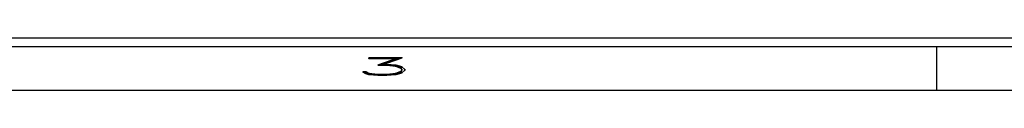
# Model space of a CAD drawing. Header units: inches. Extents: x 1802 to 2468, y -208 to -72.
# Tile 425 of 595: x 2249.671 to 2255.296, y -182.647 to -182.347. Entities that reach past the tile are written whole.
import ezdxf

# ---------------------------------------------------------------- set-up
doc = ezdxf.new("R2010")
doc.units = ezdxf.units.IN
doc.header["$LTSCALE"] = 0.5
doc.header["$MEASUREMENT"] = 0
doc.layers.add('SID-M-D', color=42, linetype='Continuous')
doc.layers.add('SID-M-S', color=105, linetype='Continuous')
doc.styles.add('R', font='ROMAND.SHX')

# ---------------------------------------------------------------- blocks, each defined once
blk = doc.blocks.new('*U9')
at = {"layer": 'SID-M-S'}
for p, q in [((-34.00000000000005, -0.2500000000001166), (-1.13242748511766e-14, -0.2499999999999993)), ((-34.00000000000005, -0.3000000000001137), (-1.13242748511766e-14, -0.3)), ((-10.99999999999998, -0.3000000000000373), (-10.99999999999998, -0.5500000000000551)), ((-34.00000000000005, -0.550000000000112), (2.886579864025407e-15, -0.55))]:
    blk.add_line(p, q, dxfattribs=at)
at = {"layer": 'SID-M-D', "style": 'R', "width": 4}
blk.add_text('3', height=0.09999999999, dxfattribs=at).set_placement((-14.32745556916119, -0.4642842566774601))

msp = doc.modelspace()

# ---------------------------------------------------------------- block references
at = {"layer": 'SID-M-D'}
msp.add_blockref('*U9', (2265.907834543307, -182.09684881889), dxfattribs=at)

doc.saveas('drawing.dxf')
